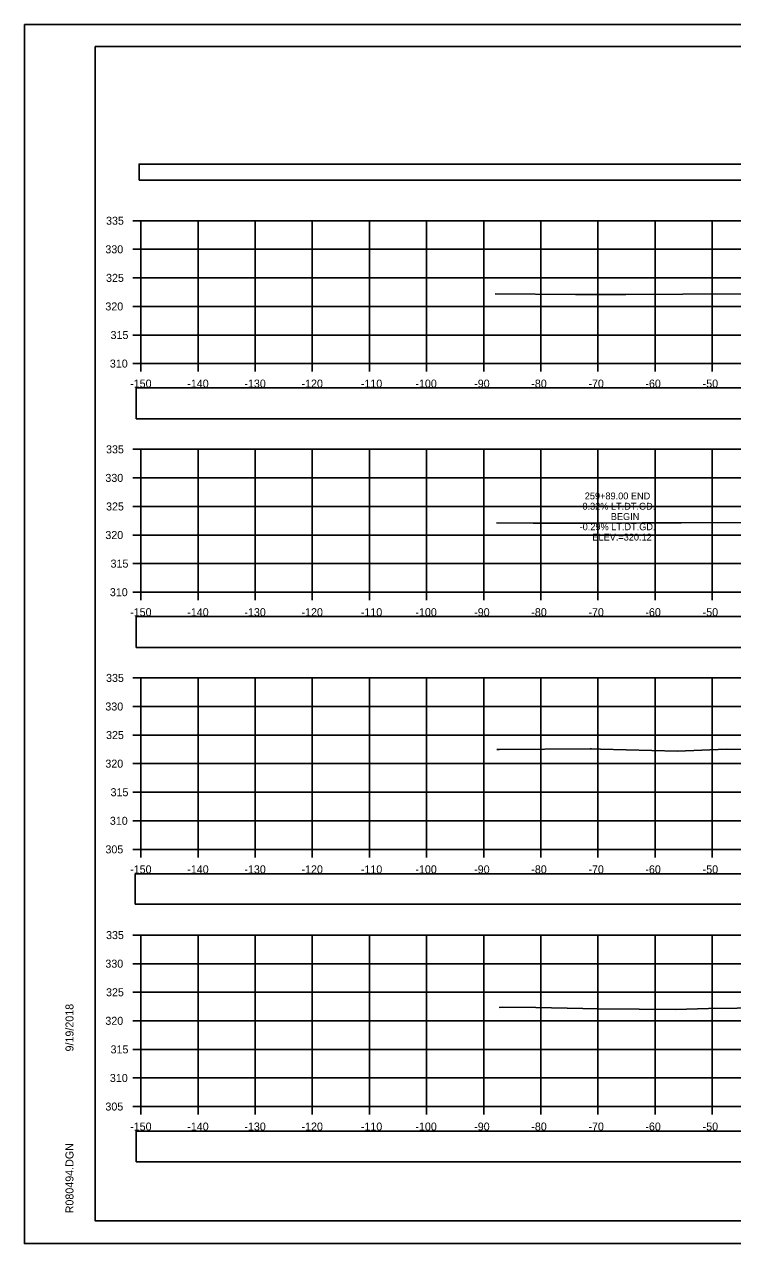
# Model space of a CAD drawing. Extents: x 1376273 to 1384221, y 378927 to 384592.
# Drawn here: x 1380387.4 to 1380511.4, y 382245.2 to 382458.6 of the extents above; entities that cross this region are included whole.
import ezdxf

# ---------------------------------------------------------------- set-up
doc = ezdxf.new("R2010")
doc.units = 0
for name, color, linetype in [('R_Axis', 7, 'Continuous'), ('R_Axis Annot', 7, 'Continuous'), ('R_Border', 7, 'Continuous'), ('R_Exist Surface', 7, 'Continuous'), ('R_Grid', 7, 'Continuous'), ('R_No Plot', 7, 'Continuous'), ('R_Xsect Elev', 7, 'Continuous')]:
    doc.layers.add(name, color=color, linetype=linetype)

msp = doc.modelspace()

# ---------------------------------------------------------------- linework, layer by layer
at = {"layer": 'R_Axis'}
for p, q in [((1380406.44, 382424.2), (1380407.84, 382424.2)), ((1380407.84, 382399.2), (1380407.84, 382424.2)), ((1380406.44, 382419.2), (1380407.84, 382419.2)), ((1380406.44, 382414.2), (1380407.84, 382414.2)), ((1380406.44, 382409.2), (1380407.84, 382409.2)), ((1380406.44, 382404.2), (1380407.84, 382404.2)), ((1380406.44, 382399.2), (1380407.84, 382399.2)), ((1380407.84, 382399.2), (1380707.84, 382399.2)), ((1380407.84, 382397.8), (1380407.84, 382399.2)), ((1380417.84, 382397.8), (1380417.84, 382399.2)), ((1380427.84, 382397.8), (1380427.84, 382399.2)), ((1380437.84, 382397.8), (1380437.84, 382399.2)), ((1380447.84, 382397.8), (1380447.84, 382399.2)), ((1380457.84, 382397.8), (1380457.84, 382399.2)), ((1380467.84, 382397.8), (1380467.84, 382399.2)), ((1380477.84, 382397.8), (1380477.84, 382399.2)), ((1380487.84, 382397.8), (1380487.84, 382399.2)), ((1380497.84, 382397.8), (1380497.84, 382399.2)), ((1380507.84, 382397.8), (1380507.84, 382399.2)), ((1380406.44, 382384.2), (1380407.84, 382384.2)), ((1380407.84, 382359.2), (1380407.84, 382384.2)), ((1380406.44, 382379.2), (1380407.84, 382379.2)), ((1380406.44, 382374.2), (1380407.84, 382374.2)), ((1380406.44, 382369.2), (1380407.84, 382369.2)), ((1380406.44, 382364.2), (1380407.84, 382364.2)), ((1380406.44, 382359.2), (1380407.84, 382359.2)), ((1380407.84, 382359.2), (1380707.84, 382359.2)), ((1380407.84, 382357.8), (1380407.84, 382359.2)), ((1380417.84, 382357.8), (1380417.84, 382359.2)), ((1380427.84, 382357.8), (1380427.84, 382359.2)), ((1380437.84, 382357.8), (1380437.84, 382359.2)), ((1380447.84, 382357.8), (1380447.84, 382359.2)), ((1380457.84, 382357.8), (1380457.84, 382359.2)), ((1380467.84, 382357.8), (1380467.84, 382359.2)), ((1380477.84, 382357.8), (1380477.84, 382359.2)), ((1380487.84, 382357.8), (1380487.84, 382359.2)), ((1380497.84, 382357.8), (1380497.84, 382359.2)), ((1380507.84, 382357.8), (1380507.84, 382359.2)), ((1380406.44, 382344.2), (1380407.84, 382344.2)), ((1380407.84, 382314.2), (1380407.84, 382344.2)), ((1380406.44, 382339.2), (1380407.84, 382339.2)), ((1380406.44, 382334.2), (1380407.84, 382334.2)), ((1380406.44, 382329.2), (1380407.84, 382329.2)), ((1380406.44, 382324.2), (1380407.84, 382324.2)), ((1380406.44, 382319.2), (1380407.84, 382319.2)), ((1380406.44, 382314.2), (1380407.84, 382314.2)), ((1380407.84, 382314.2), (1380707.84, 382314.2)), ((1380407.84, 382312.8), (1380407.84, 382314.2)), ((1380417.84, 382312.8), (1380417.84, 382314.2)), ((1380427.84, 382312.8), (1380427.84, 382314.2)), ((1380437.84, 382312.8), (1380437.84, 382314.2)), ((1380447.84, 382312.8), (1380447.84, 382314.2)), ((1380457.84, 382312.8), (1380457.84, 382314.2)), ((1380467.84, 382312.8), (1380467.84, 382314.2)), ((1380477.84, 382312.8), (1380477.84, 382314.2)), ((1380487.84, 382312.8), (1380487.84, 382314.2)), ((1380497.84, 382312.8), (1380497.84, 382314.2)), ((1380507.84, 382312.8), (1380507.84, 382314.2)), ((1380406.44, 382299.2), (1380407.84, 382299.2)), ((1380407.84, 382269.2), (1380407.84, 382299.2)), ((1380406.44, 382294.2), (1380407.84, 382294.2)), ((1380406.44, 382289.2), (1380407.84, 382289.2)), ((1380406.44, 382284.2), (1380407.84, 382284.2)), ((1380406.44, 382279.2), (1380407.84, 382279.2)), ((1380406.44, 382274.2), (1380407.84, 382274.2)), ((1380406.44, 382269.2), (1380407.84, 382269.2)), ((1380407.84, 382269.2), (1380707.84, 382269.2)), ((1380407.84, 382267.8), (1380407.84, 382269.2)), ((1380417.84, 382267.8), (1380417.84, 382269.2)), ((1380427.84, 382267.8), (1380427.84, 382269.2)), ((1380437.84, 382267.8), (1380437.84, 382269.2)), ((1380447.84, 382267.8), (1380447.84, 382269.2)), ((1380457.84, 382267.8), (1380457.84, 382269.2)), ((1380467.84, 382267.8), (1380467.84, 382269.2)), ((1380477.84, 382267.8), (1380477.84, 382269.2)), ((1380487.84, 382267.8), (1380487.84, 382269.2)), ((1380497.84, 382267.8), (1380497.84, 382269.2)), ((1380507.84, 382267.8), (1380507.84, 382269.2))]:
    msp.add_line(p, q, dxfattribs=at)
at = {"layer": 'R_Axis Annot'}
for points in [[(1380407.51, 382431.29), (1380709.31, 382431.29), (1380709.31, 382434.11), (1380407.51, 382434.11)], [(1380406.99, 382389.53), (1380708.68, 382389.53), (1380708.68, 382394.94), (1380406.99, 382394.94)], [(1380406.99, 382349.54), (1380708.68, 382349.54), (1380708.68, 382354.95), (1380406.99, 382354.95)], [(1380406.84, 382304.6), (1380708.42, 382304.6), (1380708.42, 382309.9), (1380406.84, 382309.9)], [(1380406.99, 382259.5), (1380708.68, 382259.5), (1380708.68, 382264.91), (1380406.99, 382264.91)]]:
    msp.add_lwpolyline(points, close=True, dxfattribs=at)
at = {"layer": 'R_Border'}
for p, q in [((1380399.84, 382454.66), (1380716.02, 382454.66)), ((1380399.84, 382249.2), (1380399.84, 382454.66)), ((1380399.84, 382249.2), (1380399.84, 382249.2)), ((1380716.02, 382249.2), (1380399.84, 382249.2))]:
    msp.add_line(p, q, dxfattribs=at)
at = {"layer": 'R_Exist Surface'}
for points in [[(1380469.87, 382411.39), (1380483.91, 382411.31), (1380487.19, 382411.27), (1380492.75, 382411.28), (1380502.72, 382411.35), (1380514.55, 382411.4)], [(1380470.09, 382371.31), (1380476.52, 382371.3), (1380487.43, 382371.25), (1380495.56, 382371.31), (1380502.44, 382371.35), (1380514.88, 382371.4)], [(1380470.16, 382331.65), (1380470.53, 382331.69), (1380486.48, 382331.8), (1380486.74, 382331.8), (1380488.27, 382331.74), (1380501.78, 382331.39), (1380510.27, 382331.71), (1380517.27, 382331.63)], [(1380470.55, 382286.52), (1380471.08, 382286.58), (1380476.99, 382286.51), (1380487.96, 382286.29), (1380495.04, 382286.26), (1380501.4, 382286.2), (1380507.19, 382286.34), (1380517.22, 382286.48)]]:
    msp.add_lwpolyline(points, dxfattribs=at)
at = {"layer": 'R_Grid'}
for p, q in [((1380407.84, 382424.2), (1380707.84, 382424.2)), ((1380407.84, 382399.2), (1380407.84, 382424.2)), ((1380417.84, 382399.2), (1380417.84, 382424.2)), ((1380427.84, 382399.2), (1380427.84, 382424.2)), ((1380437.84, 382399.2), (1380437.84, 382424.2)), ((1380447.84, 382399.2), (1380447.84, 382424.2)), ((1380457.84, 382399.2), (1380457.84, 382424.2)), ((1380467.84, 382399.2), (1380467.84, 382424.2)), ((1380477.84, 382399.2), (1380477.84, 382424.2)), ((1380487.84, 382399.2), (1380487.84, 382424.2)), ((1380497.84, 382399.2), (1380497.84, 382424.2)), ((1380507.84, 382399.2), (1380507.84, 382424.2)), ((1380407.84, 382419.2), (1380707.84, 382419.2)), ((1380407.84, 382414.2), (1380707.84, 382414.2)), ((1380407.84, 382409.2), (1380707.84, 382409.2)), ((1380407.84, 382404.2), (1380707.84, 382404.2)), ((1380407.84, 382399.2), (1380707.84, 382399.2)), ((1380407.84, 382384.2), (1380707.84, 382384.2)), ((1380407.84, 382359.2), (1380407.84, 382384.2)), ((1380417.84, 382359.2), (1380417.84, 382384.2)), ((1380427.84, 382359.2), (1380427.84, 382384.2)), ((1380437.84, 382359.2), (1380437.84, 382384.2)), ((1380447.84, 382359.2), (1380447.84, 382384.2)), ((1380457.84, 382359.2), (1380457.84, 382384.2)), ((1380467.84, 382359.2), (1380467.84, 382384.2)), ((1380477.84, 382359.2), (1380477.84, 382384.2)), ((1380487.84, 382359.2), (1380487.84, 382384.2)), ((1380497.84, 382359.2), (1380497.84, 382384.2)), ((1380507.84, 382359.2), (1380507.84, 382384.2)), ((1380407.84, 382379.2), (1380707.84, 382379.2)), ((1380407.84, 382374.2), (1380707.84, 382374.2)), ((1380407.84, 382369.2), (1380707.84, 382369.2)), ((1380407.84, 382364.2), (1380707.84, 382364.2)), ((1380407.84, 382359.2), (1380707.84, 382359.2)), ((1380407.84, 382344.2), (1380707.84, 382344.2)), ((1380407.84, 382314.2), (1380407.84, 382344.2)), ((1380417.84, 382314.2), (1380417.84, 382344.2)), ((1380427.84, 382314.2), (1380427.84, 382344.2)), ((1380437.84, 382314.2), (1380437.84, 382344.2)), ((1380447.84, 382314.2), (1380447.84, 382344.2)), ((1380457.84, 382314.2), (1380457.84, 382344.2)), ((1380467.84, 382314.2), (1380467.84, 382344.2)), ((1380477.84, 382314.2), (1380477.84, 382344.2)), ((1380487.84, 382314.2), (1380487.84, 382344.2)), ((1380497.84, 382314.2), (1380497.84, 382344.2)), ((1380507.84, 382314.2), (1380507.84, 382344.2)), ((1380407.84, 382339.2), (1380707.84, 382339.2)), ((1380407.84, 382334.2), (1380707.84, 382334.2)), ((1380407.84, 382329.2), (1380707.84, 382329.2)), ((1380407.84, 382324.2), (1380707.84, 382324.2)), ((1380407.84, 382319.2), (1380707.84, 382319.2)), ((1380407.84, 382314.2), (1380707.84, 382314.2)), ((1380407.84, 382299.2), (1380707.84, 382299.2)), ((1380407.84, 382269.2), (1380407.84, 382299.2)), ((1380417.84, 382269.2), (1380417.84, 382299.2)), ((1380427.84, 382269.2), (1380427.84, 382299.2)), ((1380437.84, 382269.2), (1380437.84, 382299.2)), ((1380447.84, 382269.2), (1380447.84, 382299.2)), ((1380457.84, 382269.2), (1380457.84, 382299.2)), ((1380467.84, 382269.2), (1380467.84, 382299.2)), ((1380477.84, 382269.2), (1380477.84, 382299.2)), ((1380487.84, 382269.2), (1380487.84, 382299.2)), ((1380497.84, 382269.2), (1380497.84, 382299.2)), ((1380507.84, 382269.2), (1380507.84, 382299.2)), ((1380407.84, 382294.2), (1380707.84, 382294.2)), ((1380407.84, 382289.2), (1380707.84, 382289.2)), ((1380407.84, 382284.2), (1380707.84, 382284.2)), ((1380407.84, 382279.2), (1380707.84, 382279.2)), ((1380407.84, 382274.2), (1380707.84, 382274.2)), ((1380407.84, 382269.2), (1380707.84, 382269.2))]:
    msp.add_line(p, q, dxfattribs=at)
at = {"layer": 'R_No Plot'}
for p, q in [((1380387.44, 382458.55), (1380720.77, 382458.55)), ((1380387.44, 382245.22), (1380720.77, 382245.22))]:
    msp.add_line(p, q, dxfattribs=at)
for points in [[(1380387.43, 382458.55), (1380720.77, 382458.55), (1380720.77, 382245.22), (1380387.43, 382245.22)], [(1380633.76, 382454.66), (1380633.76, 382444.78), (1380669.49, 382444.78), (1380669.49, 382441.86), (1380692.69, 382441.86), (1380692.69, 382417.53), (1380716.02, 382417.53), (1380716.02, 382249.2), (1380399.84, 382249.2), (1380399.84, 382454.66)]]:
    msp.add_lwpolyline(points, close=True, dxfattribs=at)

# ---------------------------------------------------------------- texts
at = {"layer": 'R_Axis Annot'}
for s, p in [('335', (1380401.73, 382423.5)), ('330', (1380401.61, 382418.5)), ('325', (1380401.73, 382413.5)), ('320', (1380401.61, 382408.5)), ('315', (1380402.52, 382403.5)), ('310', (1380402.4, 382398.5)), ('-150', (1380405.95, 382395)), ('-140', (1380415.95, 382395)), ('-130', (1380425.95, 382395)), ('-120', (1380435.95, 382395)), ('-110', (1380446.34, 382395)), ('-100', (1380455.89, 382395)), ('-90', (1380466.18, 382395)), ('-80', (1380476.18, 382395)), ('-70', (1380486.18, 382395)), ('-60', (1380496.15, 382395)), ('-50', (1380506.18, 382395)), ('335', (1380401.73, 382383.5)), ('330', (1380401.61, 382378.5)), ('325', (1380401.73, 382373.5)), ('320', (1380401.61, 382368.5)), ('315', (1380402.52, 382363.5)), ('310', (1380402.4, 382358.5)), ('-150', (1380405.95, 382355)), ('-140', (1380415.95, 382355)), ('-130', (1380425.95, 382355)), ('-120', (1380435.95, 382355)), ('-110', (1380446.34, 382355)), ('-100', (1380455.89, 382355)), ('-90', (1380466.18, 382355)), ('-80', (1380476.18, 382355)), ('-70', (1380486.18, 382355)), ('-60', (1380496.15, 382355)), ('-50', (1380506.18, 382355)), ('335', (1380401.73, 382343.5)), ('330', (1380401.61, 382338.5)), ('325', (1380401.73, 382333.5)), ('320', (1380401.61, 382328.5)), ('315', (1380402.52, 382323.5)), ('310', (1380402.4, 382318.5)), ('305', (1380401.62, 382313.5)), ('-150', (1380405.95, 382310)), ('-140', (1380415.95, 382310)), ('-130', (1380425.95, 382310)), ('-120', (1380435.95, 382310)), ('-110', (1380446.34, 382310)), ('-100', (1380455.89, 382310)), ('-90', (1380466.18, 382310)), ('-80', (1380476.18, 382310)), ('-70', (1380486.18, 382310)), ('-60', (1380496.15, 382310)), ('-50', (1380506.18, 382310)), ('335', (1380401.73, 382298.5)), ('330', (1380401.61, 382293.5)), ('325', (1380401.73, 382288.5)), ('320', (1380401.61, 382283.5)), ('315', (1380402.52, 382278.5)), ('310', (1380402.4, 382273.5)), ('305', (1380401.62, 382268.5)), ('-150', (1380405.95, 382265)), ('-140', (1380415.95, 382265)), ('-130', (1380425.95, 382265)), ('-120', (1380435.95, 382265)), ('-110', (1380446.34, 382265)), ('-100', (1380455.89, 382265)), ('-90', (1380466.18, 382265)), ('-80', (1380476.18, 382265)), ('-70', (1380486.18, 382265)), ('-60', (1380496.15, 382265)), ('-50', (1380506.18, 382265))]:
    msp.add_text(s, height=1.4, dxfattribs=at).set_placement(p)
at = {"layer": 'R_Border'}
for s, p in [('9/19/2018', (1380396.03, 382278.84)), ('R080494.DGN', (1380396.03, 382250.52))]:
    msp.add_text(s, height=1.4, rotation=90, dxfattribs=at).set_placement(p)
at = {"layer": 'R_Xsect Elev'}
for s, p in [('259+89.00 END', (1380485.54, 382375.44)), ('0.32% LT.DT.GD.', (1380485.13, 382373.64)), ('BEGIN', (1380490.1, 382371.84)), ('-0.29% LT.DT.GD.', (1380484.64, 382370.04)), ('ELEV.=320.12', (1380486.87, 382368.24))]:
    msp.add_text(s, height=1.2, rotation=360, dxfattribs=at).set_placement(p)

doc.saveas('drawing.dxf')
